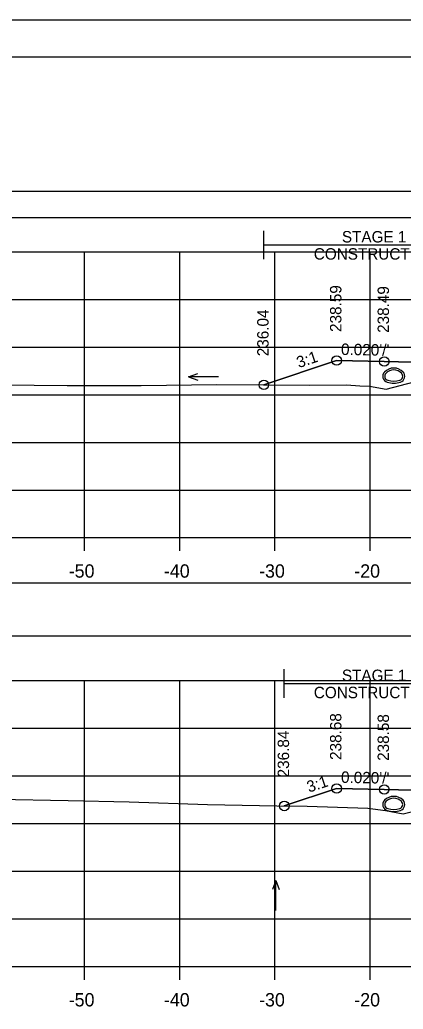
# Model space of a CAD drawing. Extents: x 1369627 to 1374022, y 380035 to 398173.
# Drawn here: x 1372041.7 to 1372082, y 388681.8 to 388785.6 of the extents above; entities that cross this region are included whole.
import ezdxf

# ---------------------------------------------------------------- set-up
doc = ezdxf.new("R2010")
doc.units = 0
for name, color, linetype in [('Default', 7, 'Continuous'), ('R_Axis', 7, 'Continuous'), ('R_Axis Annot', 7, 'Continuous'), ('R_Border', 7, 'Continuous'), ('R_Drive', 7, 'Continuous'), ('R_Exist Surface', 7, 'Continuous'), ('R_Fin Surface', 7, 'Continuous'), ('R_Grid', 7, 'Continuous'), ('R_MOT', 7, 'Continuous'), ('R_No Plot', 7, 'Continuous'), ('R_Water Annot', 7, 'Continuous'), ('R_Xsect Elev', 7, 'Continuous'), ('R_Xsect Slope', 7, 'Continuous'), ('T_Vehicle Path Rt', 7, 'Continuous')]:
    doc.layers.add(name, color=color, linetype=linetype)

msp = doc.modelspace()

# ---------------------------------------------------------------- linework, layer by layer
at = {"layer": 'Default'}
for points in [[(1371948.53, 388764.9), (1372248.53, 388764.9), (1372248.53, 388767.61), (1371948.53, 388767.61)], [(1371948.53, 388720.99), (1372248.53, 388720.99), (1372248.53, 388726.51), (1371948.53, 388726.51)]]:
    msp.add_lwpolyline(points, close=True, dxfattribs=at)
at = {"layer": 'R_Axis'}
for p, q in [((1371948.53, 388731.28), (1372248.53, 388731.28)), ((1372048.53, 388729.88), (1372048.53, 388731.28)), ((1372058.53, 388729.88), (1372058.53, 388731.28)), ((1372068.53, 388729.88), (1372068.53, 388731.28)), ((1372078.53, 388729.88), (1372078.53, 388731.28)), ((1371948.53, 388686.28), (1372248.53, 388686.28)), ((1372048.53, 388684.88), (1372048.53, 388686.28)), ((1372058.53, 388684.88), (1372058.53, 388686.28)), ((1372068.53, 388684.88), (1372068.53, 388686.28)), ((1372078.53, 388684.88), (1372078.53, 388686.28))]:
    msp.add_line(p, q, dxfattribs=at)
at = {"layer": 'R_Border'}
msp.add_line((1371940.53, 388781.74), (1372256.71, 388781.74), dxfattribs=at)
at = {"layer": 'R_Drive'}
for centre, radius, start, end in [((1372080.51, 388748.22), 0.646, 136.3515, 253.9529), ((1372081.02, 388747.73), 1.35, 43.6485, 136.3515), ((1372080.51, 388748.22), 0.438, 136.3515, 253.9529), ((1372081.02, 388747.73), 1.15, 43.6485, 136.3515), ((1372081.53, 388748.22), 0.438, 286.0471, 43.6485), ((1372081.53, 388748.22), 0.646, 286.0471, 43.6485), ((1372081.02, 388750), 2.5, 253.9529, 286.0471), ((1372081.02, 388750), 2.29, 253.9529, 286.0471), ((1372081.02, 388702.78), 1.35, 43.6485, 136.3515), ((1372081.02, 388702.78), 1.15, 43.6485, 136.3515), ((1372080.51, 388703.27), 0.646, 136.3515, 253.9529), ((1372080.51, 388703.27), 0.438, 136.3515, 253.9529), ((1372081.02, 388705.05), 2.29, 253.9529, 286.0471), ((1372081.53, 388703.27), 0.438, 286.0471, 43.6485), ((1372081.53, 388703.27), 0.646, 286.0471, 43.6485), ((1372081.02, 388705.05), 2.5, 253.9529, 286.0471)]:
    msp.add_arc(centre, radius, start, end, dxfattribs=at)
at = {"layer": 'R_Exist Surface'}
for points in [[(1372036.23, 388747.34), (1372046.71, 388747.24), (1372054.48, 388747.25), (1372062.42, 388747.35), (1372072.2, 388747.28), (1372076.05, 388747.31), (1372077.45, 388747.21), (1372078.47, 388747.19), (1372080.22, 388746.85), (1372083.17, 388747.64)], [(1372039.38, 388703.85), (1372046.8, 388703.69), (1372053.21, 388703.54), (1372061.45, 388703.29), (1372068.74, 388703.13), (1372071.92, 388703.09), (1372078.29, 388702.88), (1372080.15, 388702.65), (1372082.02, 388702.29), (1372084.66, 388702.96), (1372088.32, 388703.93), (1372092.25, 388704.09), (1372098.26, 388704.34), (1372102.34, 388704.16), (1372108.41, 388703.9), (1372109.27, 388703.65), (1372110.23, 388703.32), (1372113.99, 388701.12), (1372114.12, 388701.04), (1372114.18, 388701.08), (1372115.24, 388701.58), (1372119.13, 388703.44), (1372157.23, 388703.43)]]:
    msp.add_lwpolyline(points, dxfattribs=at)
at = {"layer": 'R_Fin Surface'}
for points in [[(1372067.37, 388747.32), (1372075.02, 388749.87), (1372080.02, 388749.77), (1372083.02, 388749.71), (1372083.52, 388749.71), (1372083.53, 388749.21), (1372084.53, 388749.23), (1372086.53, 388749.27), (1372098.53, 388749.51), (1372110.53, 388749.27), (1372112.53, 388749.23), (1372113.53, 388749.21), (1372113.54, 388749.71), (1372114.04, 388749.71), (1372117.04, 388749.77), (1372122.04, 388749.87), (1372126.12, 388748.51)], [(1372069.52, 388703.12), (1372075.02, 388704.95), (1372080.02, 388704.85), (1372083.02, 388704.79), (1372083.52, 388704.79), (1372083.53, 388704.29), (1372084.53, 388704.31), (1372086.53, 388704.35), (1372098.53, 388704.59), (1372110.53, 388704.35), (1372112.53, 388704.31), (1372113.53, 388704.29), (1372113.54, 388704.79), (1372114.04, 388704.79), (1372117.04, 388704.85), (1372122.04, 388704.95), (1372126.58, 388703.44)]]:
    msp.add_lwpolyline(points, dxfattribs=at)
at = {"layer": 'R_Grid'}
for p, q in [((1371948.53, 388761.28), (1372248.53, 388761.28)), ((1372048.53, 388731.28), (1372048.53, 388761.28)), ((1372058.53, 388731.28), (1372058.53, 388761.28)), ((1372068.53, 388731.28), (1372068.53, 388761.28)), ((1372078.53, 388731.28), (1372078.53, 388761.28)), ((1371948.53, 388756.28), (1372248.53, 388756.28)), ((1371948.53, 388751.28), (1372248.53, 388751.28)), ((1371948.53, 388746.28), (1372248.53, 388746.28)), ((1371948.53, 388741.28), (1372248.53, 388741.28)), ((1371948.53, 388736.28), (1372248.53, 388736.28)), ((1371948.53, 388731.28), (1372248.53, 388731.28)), ((1371948.53, 388716.28), (1372248.53, 388716.28)), ((1372048.53, 388686.28), (1372048.53, 388716.28)), ((1372058.53, 388686.28), (1372058.53, 388716.28)), ((1372068.53, 388686.28), (1372068.53, 388716.28)), ((1372078.53, 388686.28), (1372078.53, 388716.28)), ((1371948.53, 388711.28), (1372248.53, 388711.28)), ((1371948.53, 388706.28), (1372248.53, 388706.28)), ((1371948.53, 388701.28), (1372248.53, 388701.28)), ((1371948.53, 388696.28), (1372248.53, 388696.28)), ((1371948.53, 388691.28), (1372248.53, 388691.28)), ((1371948.53, 388686.28), (1372248.53, 388686.28))]:
    msp.add_line(p, q, dxfattribs=at)
at = {"layer": 'R_MOT'}
for p, q in [((1372067.37, 388760.5), (1372067.37, 388763.5)), ((1372067.37, 388762), (1372126.24, 388762)), ((1372069.51, 388714.47), (1372069.51, 388717.47)), ((1372069.51, 388715.97), (1372126.24, 388715.97))]:
    msp.add_line(p, q, dxfattribs=at)
at = {"layer": 'R_No Plot'}
msp.add_line((1371928.13, 388785.63), (1372261.46, 388785.63), dxfattribs=at)
for points in [[(1371928.12, 388785.63), (1372261.46, 388785.63), (1372261.46, 388572.3), (1371928.12, 388572.3)], [(1372174.45, 388781.74), (1372194.07, 388781.74), (1372194.07, 388771.86), (1372210.18, 388771.86), (1372233.38, 388771.86), (1372233.38, 388739.19), (1372256.59, 388739.19), (1372256.71, 388576.28), (1371940.53, 388576.28), (1371940.53, 388781.74)]]:
    msp.add_lwpolyline(points, close=True, dxfattribs=at)
for centre in [(1372075.02, 388749.87), (1372080.02, 388749.77), (1372067.37, 388747.32), (1372075.02, 388704.95), (1372080.02, 388704.85), (1372069.52, 388703.12)]:
    msp.add_circle(centre, 0.5, dxfattribs=at)
at = {"layer": 'R_Water Annot'}
for p, q in [((1372059.47, 388748.15), (1372060.43, 388748.5)), ((1372062.61, 388748.15), (1372059.47, 388748.15)), ((1372059.47, 388748.15), (1372060.43, 388747.8)), ((1372068.64, 388695.3), (1372068.29, 388694.34)), ((1372068.64, 388692.16), (1372068.64, 388695.3)), ((1372068.64, 388695.3), (1372068.99, 388694.34))]:
    msp.add_line(p, q, dxfattribs=at)
at = {"layer": 'T_Vehicle Path Rt'}
for points in [[(1372083.02, 388749.71), (1372080.02, 388749.77), (1372075.02, 388749.87), (1372067.37, 388747.32)], [(1372067.37, 388747.32), (1372072.2, 388747.28), (1372076.05, 388747.31), (1372077.45, 388747.21), (1372078.47, 388747.19), (1372080.22, 388746.85), (1372083.17, 388747.64), (1372083.87, 388747.79), (1372084.99, 388748.07), (1372085.72, 388748.25)], [(1372083.02, 388704.79), (1372080.02, 388704.85), (1372075.02, 388704.95), (1372069.52, 388703.12)], [(1372069.52, 388703.12), (1372071.92, 388703.09), (1372078.29, 388702.88), (1372080.15, 388702.65), (1372082.02, 388702.29), (1372084.66, 388702.96), (1372085.43, 388703.16), (1372086.11, 388703.34)]]:
    msp.add_lwpolyline(points, dxfattribs=at)

# ---------------------------------------------------------------- texts
at = {"layer": 'R_Axis Annot'}
for s, p in [('-50', (1372046.87, 388727.08)), ('-40', (1372056.87, 388727.08)), ('-30', (1372066.87, 388727.08)), ('-20', (1372076.87, 388727.08)), ('-50', (1372046.87, 388682.08)), ('-40', (1372056.87, 388682.08)), ('-30', (1372066.87, 388682.08)), ('-20', (1372076.87, 388682.08))]:
    msp.add_text(s, height=1.4, dxfattribs=at).set_placement(p)
at = {"layer": 'R_MOT'}
for s, p in [('STAGE 1', (1372075.57, 388762.26)), ('CONSTRUCTION', (1372072.62, 388760.46)), ('STAGE 1', (1372075.57, 388716.23)), ('CONSTRUCTION', (1372072.62, 388714.43))]:
    msp.add_text(s, height=1.2, dxfattribs=at).set_placement(p)
at = {"layer": 'R_Xsect Elev'}
for s, p in [('238.59', (1372075.52, 388752.87)), ('238.49', (1372080.52, 388752.77)), ('236.04', (1372067.87, 388750.32)), ('238.68', (1372075.52, 388707.95)), ('238.58', (1372080.52, 388707.85)), ('236.84', (1372070.02, 388706.12))]:
    msp.add_text(s, height=1.2, rotation=90, dxfattribs=at).set_placement(p)
at = {"layer": 'R_Xsect Slope'}
for s, rotation, p in [("0.020'/'", 358.8542, (1372075.47, 388750.46)), ('3:1', 18.4332, (1372071.04, 388749.07)), ('3:1', 18.4332, (1372072.11, 388704.51)), ("0.020'/'", 358.8542, (1372075.47, 388705.55))]:
    msp.add_text(s, height=1.2, rotation=rotation, dxfattribs=at).set_placement(p)

doc.saveas('drawing.dxf')
